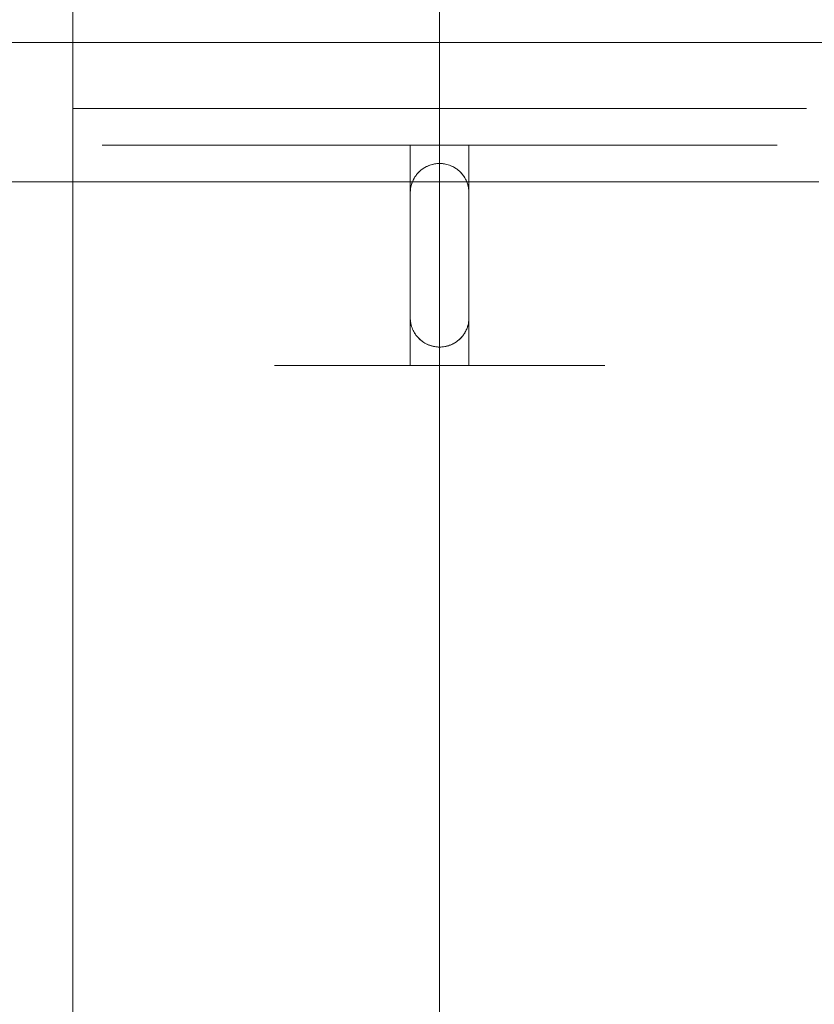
# Model space of a CAD drawing. Header units: millimetres. Extents: x -4738 to 65662, y -68080 to 6847.
# Tile 733 of 1056: x 26693 to 26801, y -17892 to -17758. Entities that reach past the tile are written whole.
import ezdxf

# ---------------------------------------------------------------- set-up
doc = ezdxf.new("R2010")
doc.units = ezdxf.units.MM
doc.layers.add('COTAS_P', color=1, linetype='Continuous', lineweight=0)
doc.layers.add('superior_C05', color=7, linetype='Continuous', lineweight=0)
doc.dimstyles.new('R19_100', dxfattribs={"dimtxt": 250, "dimasz": 150, "dimexe": 150, "dimexo": 80, "dimgap": 100, "dimtad": 1, "dimtih": 1, "dimtoh": 1, "dimdsep": 46, "dimcen": 0.09, "dimadec": 0, "dimazin": 0, "dimtfac": 1, "dimtdec": 4, "dimtofl": 0, "dimtmove": 0, "dimatfit": 3, "dimfxl": 1, "dimtolj": 1, "dimtzin": 0, "dimarcsym": 0})

# ---------------------------------------------------------------- blocks, each defined once
blk = doc.blocks.new('DIM_R31_33')
at = {"layer": 'COTAS_P'}
for p, q in [((24250.07, -17080), (24400.07, -17035)), ((26750.07, -17080), (26600.07, -17035)), ((24250.07, -17980), (24250.07, -17080)), ((24250.07, -17080), (26750.07, -17080)), ((24250.07, -17080), (24400.07, -17125)), ((26750.07, -17080), (26600.07, -17125)), ((26750.07, -17980), (26750.07, -17080))]:
    blk.add_line(p, q, dxfattribs=at)
blk.add_text('2500 P', height=250, dxfattribs=at).set_placement((25500.07, -16980))
blk = doc.blocks.new('DIM_R31_45')
at = {"layer": 'COTAS_P'}
for p, q in [((26095.07, -17655), (26050.07, -17805)), ((26795.07, -17655), (26095.07, -17655)), ((26095.07, -18305), (26095.07, -17655)), ((26095.07, -17655), (26140.07, -17805)), ((26095.07, -18305), (26050.07, -18155)), ((26095.07, -18305), (26140.07, -18155)), ((26795.07, -18305), (26095.07, -18305))]:
    blk.add_line(p, q, dxfattribs=at)
blk.add_text('650 P', height=250, rotation=90, dxfattribs=at).set_placement((25995.07, -17980))

msp = doc.modelspace()

# ---------------------------------------------------------------- linework, layer by layer
at = {"layer": 'superior_C05'}
for p, q in [((26700.067, -18205), (26700.067, -17755)), ((26660.067, -17761), (26840.067, -17761)), ((26700.207, -17770), (26700.083, -17770)), ((26700.456, -17770), (26700.207, -17770)), ((26700.827, -17770), (26700.456, -17770)), ((26701.321, -17770), (26700.827, -17770)), ((26701.936, -17770), (26701.321, -17770)), ((26702.671, -17770), (26701.936, -17770)), ((26703.524, -17770), (26702.671, -17770)), ((26704.492, -17770), (26703.524, -17770)), ((26704.156, -17770), (26704.042, -17770)), ((26704.385, -17770), (26704.156, -17770)), ((26704.727, -17770), (26704.385, -17770)), ((26705.574, -17770), (26704.492, -17770)), ((26705.182, -17770), (26704.727, -17770)), ((26705.748, -17770), (26705.182, -17770)), ((26706.766, -17770), (26705.574, -17770)), ((26706.425, -17770), (26705.748, -17770)), ((26707.21, -17770), (26706.425, -17770)), ((26708.066, -17770), (26706.766, -17770)), ((26708.102, -17770), (26707.21, -17770)), ((26709.471, -17770), (26708.066, -17770)), ((26709.098, -17770), (26708.102, -17770)), ((26710.196, -17770), (26709.098, -17770)), ((26710.976, -17770), (26709.471, -17770)), ((26711.393, -17770), (26710.196, -17770)), ((26712.578, -17770), (26710.976, -17770)), ((26712.686, -17770), (26711.393, -17770)), ((26714.274, -17770), (26712.578, -17770)), ((26714.072, -17770), (26712.686, -17770)), ((26715.548, -17770), (26714.072, -17770)), ((26716.059, -17770), (26714.274, -17770)), ((26717.109, -17770), (26715.548, -17770)), ((26717.928, -17770), (26716.059, -17770)), ((26718.752, -17770), (26717.109, -17770)), ((26719.877, -17770), (26717.928, -17770)), ((26720.474, -17770), (26718.752, -17770)), ((26721.901, -17770), (26719.877, -17770)), ((26722.268, -17770), (26720.474, -17770)), ((26723.996, -17770), (26721.901, -17770)), ((26724.132, -17770), (26722.268, -17770)), ((26726.155, -17770), (26723.996, -17770)), ((26726.061, -17770), (26724.132, -17770)), ((26728.049, -17770), (26726.061, -17770)), ((26728.373, -17770), (26726.155, -17770)), ((26730.091, -17770), (26728.049, -17770)), ((26730.646, -17770), (26728.373, -17770)), ((26732.184, -17770), (26730.091, -17770)), ((26732.966, -17770), (26730.646, -17770)), ((26734.321, -17770), (26732.184, -17770)), ((26735.33, -17770), (26732.966, -17770)), ((26736.497, -17770), (26734.321, -17770)), ((26737.73, -17770), (26735.33, -17770)), ((26738.707, -17770), (26736.497, -17770)), ((26740.16, -17770), (26737.73, -17770)), ((26740.945, -17770), (26738.707, -17770)), ((26742.615, -17770), (26740.16, -17770)), ((26743.206, -17770), (26740.945, -17770)), ((26745.089, -17770), (26742.615, -17770)), ((26745.483, -17770), (26743.206, -17770)), ((26747.575, -17770), (26745.089, -17770)), ((26747.773, -17770), (26745.483, -17770)), ((26750.067, -17770), (26747.575, -17770)), ((26750.067, -17770), (26747.773, -17770)), ((26750.067, -17770), (26752.56, -17770)), ((26752.362, -17770), (26750.067, -17770)), ((26754.652, -17770), (26752.362, -17770)), ((26752.56, -17770), (26755.046, -17770)), ((26756.929, -17770), (26754.652, -17770)), ((26755.046, -17770), (26757.52, -17770)), ((26759.19, -17770), (26756.929, -17770)), ((26757.52, -17770), (26759.975, -17770)), ((26761.428, -17770), (26759.19, -17770)), ((26759.975, -17770), (26762.405, -17770)), ((26763.638, -17770), (26761.428, -17770)), ((26762.405, -17770), (26764.805, -17770)), ((26765.814, -17770), (26763.638, -17770)), ((26764.805, -17770), (26767.168, -17770)), ((26767.951, -17770), (26765.814, -17770)), ((26767.168, -17770), (26769.489, -17770)), ((26770.043, -17770), (26767.951, -17770)), ((26769.489, -17770), (26771.762, -17770)), ((26772.086, -17770), (26770.043, -17770)), ((26771.762, -17770), (26773.98, -17770)), ((26774.074, -17770), (26772.086, -17770)), ((26773.98, -17770), (26776.139, -17770)), ((26776.003, -17770), (26774.074, -17770)), ((26777.867, -17770), (26776.003, -17770)), ((26776.139, -17770), (26778.233, -17770)), ((26779.661, -17770), (26777.867, -17770)), ((26778.233, -17770), (26780.258, -17770)), ((26781.383, -17770), (26779.661, -17770)), ((26780.258, -17770), (26782.207, -17770)), ((26783.026, -17770), (26781.383, -17770)), ((26782.207, -17770), (26784.076, -17770)), ((26784.587, -17770), (26783.026, -17770)), ((26784.076, -17770), (26785.861, -17770)), ((26786.063, -17770), (26784.587, -17770)), ((26785.861, -17770), (26787.557, -17770)), ((26787.449, -17770), (26786.063, -17770)), ((26788.742, -17770), (26787.449, -17770)), ((26787.557, -17770), (26789.159, -17770)), ((26789.939, -17770), (26788.742, -17770)), ((26789.159, -17770), (26790.664, -17770)), ((26791.037, -17770), (26789.939, -17770)), ((26790.664, -17770), (26792.069, -17770)), ((26792.033, -17770), (26791.037, -17770)), ((26792.925, -17770), (26792.033, -17770)), ((26792.069, -17770), (26793.369, -17770)), ((26793.71, -17770), (26792.925, -17770)), ((26793.369, -17770), (26794.561, -17770)), ((26794.387, -17770), (26793.71, -17770)), ((26794.953, -17770), (26794.387, -17770)), ((26794.561, -17770), (26795.643, -17770)), ((26795.408, -17770), (26794.953, -17770)), ((26795.75, -17770), (26795.408, -17770)), ((26795.643, -17770), (26796.611, -17770)), ((26795.979, -17770), (26795.75, -17770)), ((26796.093, -17770), (26795.979, -17770)), ((26796.611, -17770), (26797.464, -17770)), ((26797.464, -17770), (26798.199, -17770)), ((26798.199, -17770), (26798.814, -17770)), ((26798.814, -17770), (26799.308, -17770)), ((26799.308, -17770), (26799.679, -17770)), ((26799.679, -17770), (26799.928, -17770)), ((26799.928, -17770), (26800.052, -17770)), ((26704.196, -17775), (26704.082, -17775)), ((26704.424, -17775), (26704.196, -17775)), ((26704.766, -17775), (26704.424, -17775)), ((26705.221, -17775), (26704.766, -17775)), ((26705.787, -17775), (26705.221, -17775)), ((26706.463, -17775), (26705.787, -17775)), ((26707.247, -17775), (26706.463, -17775)), ((26708.138, -17775), (26707.247, -17775)), ((26709.133, -17775), (26708.138, -17775)), ((26710.23, -17775), (26709.133, -17775)), ((26711.426, -17775), (26710.23, -17775)), ((26712.718, -17775), (26711.426, -17775)), ((26714.103, -17775), (26712.718, -17775)), ((26715.578, -17775), (26714.103, -17775)), ((26717.138, -17775), (26715.578, -17775)), ((26718.78, -17775), (26717.138, -17775)), ((26720.499, -17775), (26718.78, -17775)), ((26722.292, -17775), (26720.499, -17775)), ((26724.155, -17775), (26722.292, -17775)), ((26726.081, -17775), (26724.155, -17775)), ((26728.068, -17775), (26726.081, -17775)), ((26727.63, -17775), (26727.574, -17775)), ((26727.742, -17775), (26727.63, -17775)), ((26727.909, -17775), (26727.742, -17775)), ((26728.132, -17775), (26727.909, -17775)), ((26730.109, -17775), (26728.068, -17775)), ((26728.408, -17775), (26728.132, -17775)), ((26728.739, -17775), (26728.408, -17775)), ((26729.123, -17775), (26728.739, -17775)), ((26729.559, -17775), (26729.123, -17775)), ((26730.045, -17775), (26729.559, -17775)), ((26730.582, -17775), (26730.045, -17775)), ((26732.199, -17775), (26730.109, -17775)), ((26731.167, -17775), (26730.582, -17775)), ((26731.799, -17775), (26731.167, -17775)), ((26732.476, -17775), (26731.799, -17775)), ((26734.335, -17775), (26732.199, -17775)), ((26733.197, -17775), (26732.476, -17775)), ((26733.96, -17775), (26733.197, -17775)), ((26734.764, -17775), (26733.96, -17775)), ((26736.509, -17775), (26734.335, -17775)), ((26735.605, -17775), (26734.764, -17775)), ((26736.482, -17775), (26735.605, -17775)), ((26737.393, -17775), (26736.482, -17775)), ((26738.717, -17775), (26736.509, -17775)), ((26738.335, -17775), (26737.393, -17775)), ((26737.584, -17775), (26737.567, -17775)), ((26737.631, -17775), (26737.584, -17775)), ((26737.709, -17775), (26737.631, -17775)), ((26737.705, -17775), (26737.813, -17775)), ((26737.817, -17775), (26737.709, -17775)), ((26737.813, -17775), (26737.951, -17775)), ((26737.956, -17775), (26737.817, -17775)), ((26737.951, -17775), (26738.119, -17775)), ((26738.125, -17775), (26737.956, -17775)), ((26738.119, -17775), (26738.317, -17775)), ((26738.324, -17775), (26738.125, -17775)), ((26738.317, -17775), (26738.544, -17775)), ((26738.552, -17775), (26738.324, -17775)), ((26739.307, -17775), (26738.335, -17775)), ((26738.544, -17775), (26738.799, -17775)), ((26738.809, -17775), (26738.552, -17775)), ((26740.953, -17775), (26738.717, -17775)), ((26738.799, -17775), (26739.083, -17775)), ((26739.093, -17775), (26738.809, -17775)), ((26739.083, -17775), (26739.394, -17775)), ((26739.405, -17775), (26739.093, -17775)), ((26740.305, -17775), (26739.307, -17775)), ((26739.394, -17775), (26739.731, -17775)), ((26739.743, -17775), (26739.405, -17775)), ((26739.731, -17775), (26740.094, -17775)), ((26740.107, -17775), (26739.743, -17775)), ((26740.094, -17775), (26740.482, -17775)), ((26740.496, -17775), (26740.107, -17775)), ((26741.328, -17775), (26740.305, -17775)), ((26740.482, -17775), (26740.893, -17775)), ((26740.908, -17775), (26740.496, -17775)), ((26740.893, -17775), (26741.328, -17775)), ((26741.343, -17775), (26740.908, -17775)), ((26743.212, -17775), (26740.953, -17775)), ((26742.372, -17775), (26741.328, -17775)), ((26741.328, -17775), (26741.784, -17775)), ((26741.8, -17775), (26741.343, -17775)), ((26741.784, -17775), (26742.26, -17775)), ((26742.278, -17775), (26741.8, -17775)), ((26742.26, -17775), (26742.756, -17775)), ((26742.774, -17775), (26742.278, -17775)), ((26743.435, -17775), (26742.372, -17775)), ((26742.756, -17775), (26743.27, -17775)), ((26743.289, -17775), (26742.774, -17775)), ((26745.487, -17775), (26743.212, -17775)), ((26743.27, -17775), (26743.801, -17775)), ((26743.821, -17775), (26743.289, -17775)), ((26744.515, -17775), (26743.435, -17775)), ((26743.801, -17775), (26744.348, -17775)), ((26744.368, -17775), (26743.821, -17775)), ((26744.348, -17775), (26744.909, -17775)), ((26744.929, -17775), (26744.368, -17775)), ((26745.609, -17775), (26744.515, -17775)), ((26744.909, -17775), (26745.482, -17775)), ((26745.503, -17775), (26744.929, -17775)), ((26745.482, -17775), (26746.067, -17775)), ((26747.775, -17775), (26745.487, -17775)), ((26746.089, -17775), (26745.503, -17775)), ((26746.714, -17775), (26745.609, -17775)), ((26754.067, -17775), (26746.067, -17775)), ((26746.067, -17775), (26746.067, -17805)), ((26746.684, -17775), (26746.089, -17775)), ((26747.288, -17775), (26746.684, -17775)), ((26747.827, -17775), (26746.714, -17775)), ((26747.898, -17775), (26747.288, -17775)), ((26750.067, -17775), (26747.775, -17775)), ((26748.946, -17775), (26747.827, -17775)), ((26748.514, -17775), (26747.898, -17775)), ((26749.134, -17775), (26748.514, -17775)), ((26750.067, -17775), (26748.946, -17775)), ((26749.756, -17775), (26749.134, -17775)), ((26750.379, -17775), (26749.756, -17775)), ((26750.067, -17775), (26752.36, -17775)), ((26751.189, -17775), (26750.067, -17775)), ((26751.001, -17775), (26750.379, -17775)), ((26751.621, -17775), (26751.001, -17775)), ((26752.308, -17775), (26751.189, -17775)), ((26752.237, -17775), (26751.621, -17775)), ((26752.847, -17775), (26752.237, -17775)), ((26753.421, -17775), (26752.308, -17775)), ((26752.36, -17775), (26754.648, -17775)), ((26753.451, -17775), (26752.847, -17775)), ((26754.526, -17775), (26753.421, -17775)), ((26754.046, -17775), (26753.451, -17775)), ((26754.632, -17775), (26754.046, -17775)), ((26754.067, -17775), (26754.652, -17775)), ((26754.067, -17775), (26754.067, -17805)), ((26755.62, -17775), (26754.526, -17775)), ((26755.206, -17775), (26754.632, -17775)), ((26754.648, -17775), (26756.923, -17775)), ((26754.652, -17775), (26755.226, -17775)), ((26755.767, -17775), (26755.206, -17775)), ((26755.226, -17775), (26755.787, -17775)), ((26756.699, -17775), (26755.62, -17775)), ((26756.314, -17775), (26755.767, -17775)), ((26755.787, -17775), (26756.334, -17775)), ((26756.846, -17775), (26756.314, -17775)), ((26756.334, -17775), (26756.865, -17775)), ((26757.763, -17775), (26756.699, -17775)), ((26757.361, -17775), (26756.846, -17775)), ((26756.865, -17775), (26757.379, -17775)), ((26756.923, -17775), (26759.182, -17775)), ((26757.857, -17775), (26757.361, -17775)), ((26757.379, -17775), (26757.875, -17775)), ((26758.807, -17775), (26757.763, -17775)), ((26758.335, -17775), (26757.857, -17775)), ((26757.875, -17775), (26758.351, -17775)), ((26758.792, -17775), (26758.335, -17775)), ((26758.351, -17775), (26758.807, -17775)), ((26759.227, -17775), (26758.792, -17775)), ((26759.83, -17775), (26758.807, -17775)), ((26758.807, -17775), (26759.242, -17775)), ((26759.182, -17775), (26761.418, -17775)), ((26759.639, -17775), (26759.227, -17775)), ((26759.242, -17775), (26759.653, -17775)), ((26760.028, -17775), (26759.639, -17775)), ((26759.653, -17775), (26760.041, -17775)), ((26760.828, -17775), (26759.83, -17775)), ((26760.392, -17775), (26760.028, -17775)), ((26760.041, -17775), (26760.404, -17775)), ((26760.73, -17775), (26760.392, -17775)), ((26760.404, -17775), (26760.741, -17775)), ((26761.042, -17775), (26760.73, -17775)), ((26760.741, -17775), (26761.052, -17775)), ((26761.8, -17775), (26760.828, -17775)), ((26761.326, -17775), (26761.042, -17775)), ((26761.052, -17775), (26761.336, -17775)), ((26761.583, -17775), (26761.326, -17775)), ((26761.336, -17775), (26761.591, -17775)), ((26761.418, -17775), (26763.626, -17775)), ((26761.811, -17775), (26761.583, -17775)), ((26761.591, -17775), (26761.818, -17775)), ((26762.742, -17775), (26761.8, -17775)), ((26762.009, -17775), (26761.811, -17775)), ((26761.818, -17775), (26762.016, -17775)), ((26762.179, -17775), (26762.009, -17775)), ((26762.016, -17775), (26762.184, -17775)), ((26762.318, -17775), (26762.179, -17775)), ((26762.426, -17775), (26762.318, -17775)), ((26762.504, -17775), (26762.426, -17775)), ((26762.43, -17775), (26762.507, -17775)), ((26762.551, -17775), (26762.504, -17775)), ((26762.507, -17775), (26762.553, -17775)), ((26762.567, -17775), (26762.551, -17775)), ((26763.653, -17775), (26762.742, -17775)), ((26763.626, -17775), (26765.8, -17775)), ((26764.53, -17775), (26763.653, -17775)), ((26765.371, -17775), (26764.53, -17775)), ((26766.174, -17775), (26765.371, -17775)), ((26765.8, -17775), (26767.935, -17775)), ((26766.938, -17775), (26766.174, -17775)), ((26767.659, -17775), (26766.938, -17775)), ((26768.336, -17775), (26767.659, -17775)), ((26767.935, -17775), (26770.026, -17775)), ((26768.968, -17775), (26768.336, -17775)), ((26769.553, -17775), (26768.968, -17775)), ((26770.09, -17775), (26769.553, -17775)), ((26770.026, -17775), (26772.067, -17775)), ((26770.576, -17775), (26770.09, -17775)), ((26771.012, -17775), (26770.576, -17775)), ((26771.396, -17775), (26771.012, -17775)), ((26771.727, -17775), (26771.396, -17775)), ((26772.003, -17775), (26771.727, -17775)), ((26772.226, -17775), (26772.003, -17775)), ((26772.067, -17775), (26774.054, -17775)), ((26772.393, -17775), (26772.226, -17775)), ((26772.505, -17775), (26772.393, -17775)), ((26772.56, -17775), (26772.505, -17775)), ((26774.054, -17775), (26775.98, -17775)), ((26775.98, -17775), (26777.842, -17775)), ((26777.842, -17775), (26779.636, -17775)), ((26779.636, -17775), (26781.355, -17775)), ((26781.355, -17775), (26782.997, -17775)), ((26782.997, -17775), (26784.557, -17775)), ((26784.557, -17775), (26786.032, -17775)), ((26786.032, -17775), (26787.417, -17775)), ((26787.417, -17775), (26788.709, -17775)), ((26788.709, -17775), (26789.905, -17775)), ((26789.905, -17775), (26791.002, -17775)), ((26791.002, -17775), (26791.997, -17775)), ((26791.997, -17775), (26792.888, -17775)), ((26792.888, -17775), (26793.672, -17775)), ((26793.672, -17775), (26794.348, -17775)), ((26794.348, -17775), (26794.914, -17775)), ((26794.914, -17775), (26795.369, -17775)), ((26795.369, -17775), (26795.71, -17775)), ((26795.71, -17775), (26795.939, -17775)), ((26795.939, -17775), (26796.053, -17775)), ((26747.53, -17778.408), (26747.381, -17778.536)), ((26747.525, -17778.412), (26747.415, -17778.506)), ((26747.64, -17778.321), (26747.525, -17778.412)), ((26747.685, -17778.287), (26747.53, -17778.408)), ((26747.76, -17778.232), (26747.64, -17778.321)), ((26747.845, -17778.174), (26747.685, -17778.287)), ((26747.885, -17778.148), (26747.76, -17778.232)), ((26748.011, -17778.069), (26747.845, -17778.174)), ((26748.015, -17778.066), (26747.885, -17778.148)), ((26748.182, -17777.972), (26748.011, -17778.069)), ((26748.15, -17777.989), (26748.015, -17778.066)), ((26748.289, -17777.917), (26748.15, -17777.989)), ((26748.357, -17777.884), (26748.182, -17777.972)), ((26748.433, -17777.849), (26748.289, -17777.917)), ((26748.537, -17777.804), (26748.357, -17777.884)), ((26748.581, -17777.786), (26748.433, -17777.849)), ((26748.72, -17777.734), (26748.537, -17777.804)), ((26748.733, -17777.729), (26748.581, -17777.786)), ((26748.906, -17777.672), (26748.72, -17777.734)), ((26748.889, -17777.678), (26748.733, -17777.729)), ((26749.049, -17777.632), (26748.889, -17777.678)), ((26749.096, -17777.62), (26748.906, -17777.672)), ((26749.211, -17777.593), (26749.049, -17777.632)), ((26749.287, -17777.577), (26749.096, -17777.62)), ((26749.377, -17777.56), (26749.211, -17777.593)), ((26749.481, -17777.543), (26749.287, -17777.577)), ((26749.546, -17777.534), (26749.377, -17777.56)), ((26749.675, -17777.519), (26749.481, -17777.543)), ((26749.718, -17777.515), (26749.546, -17777.534)), ((26749.871, -17777.505), (26749.675, -17777.519)), ((26749.892, -17777.504), (26749.718, -17777.515)), ((26750.067, -17777.5), (26749.871, -17777.505)), ((26750.067, -17777.5), (26749.892, -17777.504)), ((26750.067, -17777.5), (26750.152, -17777.501)), ((26750.067, -17777.5), (26750.264, -17777.505)), ((26750.237, -17777.504), (26750.152, -17777.501)), ((26750.399, -17777.514), (26750.237, -17777.504)), ((26750.46, -17777.519), (26750.264, -17777.505)), ((26750.56, -17777.53), (26750.399, -17777.514)), ((26750.654, -17777.543), (26750.46, -17777.519)), ((26750.718, -17777.553), (26750.56, -17777.53)), ((26750.848, -17777.577), (26750.654, -17777.543)), ((26750.874, -17777.582), (26750.718, -17777.553)), ((26751.039, -17777.62), (26750.848, -17777.577)), ((26751.044, -17777.621), (26750.874, -17777.582)), ((26751.229, -17777.672), (26751.044, -17777.621)), ((26751.409, -17777.732), (26751.229, -17777.672)), ((26751.415, -17777.734), (26751.229, -17777.672)), ((26751.584, -17777.799), (26751.409, -17777.732)), ((26751.598, -17777.804), (26751.415, -17777.734)), ((26751.753, -17777.873), (26751.584, -17777.799)), ((26751.778, -17777.884), (26751.598, -17777.804)), ((26751.917, -17777.953), (26751.753, -17777.873)), ((26751.953, -17777.972), (26751.778, -17777.884)), ((26752.075, -17778.04), (26751.917, -17777.953)), ((26752.124, -17778.069), (26751.953, -17777.972)), ((26752.226, -17778.132), (26752.075, -17778.04)), ((26752.29, -17778.174), (26752.124, -17778.069)), ((26752.37, -17778.229), (26752.226, -17778.132)), ((26752.45, -17778.287), (26752.29, -17778.174)), ((26752.508, -17778.331), (26752.37, -17778.229)), ((26752.605, -17778.408), (26752.45, -17778.287)), ((26752.639, -17778.436), (26752.508, -17778.331)), ((26752.754, -17778.536), (26752.605, -17778.408)), ((26746.54, -17779.614), (26746.452, -17779.79)), ((26746.511, -17779.669), (26746.454, -17779.784)), ((26746.572, -17779.555), (26746.511, -17779.669)), ((26746.637, -17779.444), (26746.54, -17779.614)), ((26746.637, -17779.442), (26746.572, -17779.555)), ((26746.742, -17779.278), (26746.637, -17779.444)), ((26746.707, -17779.331), (26746.637, -17779.442)), ((26746.78, -17779.221), (26746.707, -17779.331)), ((26746.855, -17779.117), (26746.742, -17779.278)), ((26746.858, -17779.113), (26746.78, -17779.221)), ((26746.975, -17778.962), (26746.855, -17779.117)), ((26746.939, -17779.007), (26746.858, -17779.113)), ((26747.026, -17778.903), (26746.939, -17779.007)), ((26747.104, -17778.814), (26746.975, -17778.962)), ((26747.116, -17778.8), (26747.026, -17778.903)), ((26747.239, -17778.672), (26747.104, -17778.814)), ((26747.211, -17778.7), (26747.116, -17778.8)), ((26747.31, -17778.602), (26747.211, -17778.7)), ((26747.381, -17778.536), (26747.239, -17778.672)), ((26747.415, -17778.506), (26747.31, -17778.602)), ((26752.776, -17778.556), (26752.639, -17778.436)), ((26752.896, -17778.672), (26752.754, -17778.536)), ((26752.919, -17778.695), (26752.776, -17778.556)), ((26753.031, -17778.814), (26752.896, -17778.672)), ((26753.054, -17778.839), (26752.919, -17778.695)), ((26753.16, -17778.962), (26753.031, -17778.814)), ((26753.179, -17778.986), (26753.054, -17778.839)), ((26753.28, -17779.117), (26753.16, -17778.962)), ((26753.296, -17779.138), (26753.179, -17778.986)), ((26753.393, -17779.278), (26753.28, -17779.117)), ((26753.404, -17779.293), (26753.296, -17779.138)), ((26753.498, -17779.444), (26753.393, -17779.278)), ((26753.503, -17779.452), (26753.404, -17779.293)), ((26753.595, -17779.614), (26753.498, -17779.444)), ((26753.594, -17779.613), (26753.503, -17779.452)), ((26753.677, -17779.777), (26753.594, -17779.613)), ((26753.683, -17779.79), (26753.595, -17779.614)), ((24250.067, -17780), (26750.067, -17780)), ((26704.196, -17780), (26704.082, -17780)), ((26704.424, -17780), (26704.196, -17780)), ((26704.766, -17780), (26704.424, -17780)), ((26705.221, -17780), (26704.766, -17780)), ((26705.787, -17780), (26705.221, -17780)), ((26706.463, -17780), (26705.787, -17780)), ((26707.247, -17780), (26706.463, -17780)), ((26708.138, -17780), (26707.247, -17780)), ((26709.133, -17780), (26708.138, -17780)), ((26710.23, -17780), (26709.133, -17780)), ((26711.426, -17780), (26710.23, -17780)), ((26712.718, -17780), (26711.426, -17780)), ((26714.103, -17780), (26712.718, -17780)), ((26715.578, -17780), (26714.103, -17780)), ((26717.138, -17780), (26715.578, -17780)), ((26718.78, -17780), (26717.138, -17780)), ((26720.499, -17780), (26718.78, -17780)), ((26722.292, -17780), (26720.499, -17780)), ((26724.155, -17780), (26722.292, -17780)), ((26726.081, -17780), (26724.155, -17780)), ((26728.068, -17780), (26726.081, -17780)), ((26727.63, -17780), (26727.574, -17780)), ((26727.742, -17780), (26727.63, -17780)), ((26727.909, -17780), (26727.742, -17780)), ((26728.132, -17780), (26727.909, -17780)), ((26730.109, -17780), (26728.068, -17780)), ((26728.408, -17780), (26728.132, -17780)), ((26728.739, -17780), (26728.408, -17780)), ((26729.123, -17780), (26728.739, -17780)), ((26729.559, -17780), (26729.123, -17780)), ((26730.045, -17780), (26729.559, -17780)), ((26730.582, -17780), (26730.045, -17780)), ((26732.199, -17780), (26730.109, -17780)), ((26731.167, -17780), (26730.582, -17780)), ((26731.799, -17780), (26731.167, -17780)), ((26732.476, -17780), (26731.799, -17780)), ((26734.335, -17780), (26732.199, -17780)), ((26733.197, -17780), (26732.476, -17780)), ((26733.96, -17780), (26733.197, -17780)), ((26734.764, -17780), (26733.96, -17780)), ((26736.509, -17780), (26734.335, -17780)), ((26735.605, -17780), (26734.764, -17780)), ((26736.482, -17780), (26735.605, -17780)), ((26737.393, -17780), (26736.482, -17780)), ((26738.717, -17780), (26736.509, -17780)), ((26738.335, -17780), (26737.393, -17780)), ((26739.307, -17780), (26738.335, -17780)), ((26740.953, -17780), (26738.717, -17780)), ((26740.305, -17780), (26739.307, -17780)), ((26741.328, -17780), (26740.305, -17780)), ((26743.212, -17780), (26740.953, -17780)), ((26742.372, -17780), (26741.328, -17780)), ((26743.435, -17780), (26742.372, -17780)), ((26745.487, -17780), (26743.212, -17780)), ((26744.515, -17780), (26743.435, -17780)), ((26745.609, -17780), (26744.515, -17780)), ((26747.775, -17780), (26745.487, -17780)), ((26746.714, -17780), (26745.609, -17780)), ((26746.087, -17781.105), (26746.077, -17781.228)), ((26746.111, -17780.913), (26746.087, -17781.108)), ((26746.101, -17780.982), (26746.087, -17781.105)), ((26746.119, -17780.86), (26746.101, -17780.982)), ((26746.144, -17780.72), (26746.111, -17780.913)), ((26746.141, -17780.738), (26746.119, -17780.86)), ((26746.166, -17780.616), (26746.141, -17780.738)), ((26746.187, -17780.528), (26746.144, -17780.72)), ((26746.196, -17780.495), (26746.166, -17780.616)), ((26746.24, -17780.339), (26746.187, -17780.528)), ((26746.229, -17780.375), (26746.196, -17780.495)), ((26746.266, -17780.255), (26746.229, -17780.375)), ((26746.301, -17780.152), (26746.24, -17780.339)), ((26746.307, -17780.136), (26746.266, -17780.255)), ((26746.372, -17779.969), (26746.301, -17780.152)), ((26746.352, -17780.018), (26746.307, -17780.136)), ((26746.401, -17779.9), (26746.352, -17780.018)), ((26746.452, -17779.79), (26746.372, -17779.969)), ((26746.454, -17779.784), (26746.401, -17779.9)), ((26747.827, -17780), (26746.714, -17780)), ((26750.067, -17780), (26747.775, -17780)), ((26748.946, -17780), (26747.827, -17780)), ((26750.067, -17780), (26748.946, -17780)), ((26750.067, -17780), (26752.36, -17780)), ((26751.189, -17780), (26750.067, -17780)), ((26750.067, -17780), (26752.709, -17780)), ((26750.067, -17780), (26752.56, -17780)), ((26752.308, -17780), (26751.189, -17780)), ((26753.421, -17780), (26752.308, -17780)), ((26752.36, -17780), (26754.648, -17780)), ((26755.046, -17780), (26752.56, -17780)), ((26755.345, -17780), (26752.709, -17780)), ((26754.526, -17780), (26753.421, -17780)), ((26753.752, -17779.943), (26753.677, -17779.777)), ((26753.763, -17779.969), (26753.683, -17779.79)), ((26753.819, -17780.111), (26753.752, -17779.943)), ((26753.834, -17780.152), (26753.763, -17779.969)), ((26753.877, -17780.281), (26753.819, -17780.111)), ((26753.895, -17780.339), (26753.834, -17780.152)), ((26753.928, -17780.452), (26753.877, -17780.281)), ((26753.948, -17780.528), (26753.895, -17780.339)), ((26753.971, -17780.625), (26753.928, -17780.452)), ((26753.991, -17780.72), (26753.948, -17780.528)), ((26754.005, -17780.798), (26753.971, -17780.625)), ((26754.024, -17780.913), (26753.991, -17780.72)), ((26754.033, -17780.973), (26754.005, -17780.798)), ((26754.048, -17781.108), (26754.024, -17780.913)), ((26754.052, -17781.148), (26754.033, -17780.973)), ((26755.62, -17780), (26754.526, -17780)), ((26754.648, -17780), (26756.923, -17780)), ((26757.52, -17780), (26755.046, -17780)), ((26757.967, -17780), (26755.345, -17780)), ((26756.699, -17780), (26755.62, -17780)), ((26757.763, -17780), (26756.699, -17780)), ((26756.923, -17780), (26759.182, -17780)), ((26759.975, -17780), (26757.52, -17780)), ((26758.807, -17780), (26757.763, -17780)), ((26760.569, -17780), (26757.967, -17780)), ((26759.83, -17780), (26758.807, -17780)), ((26759.182, -17780), (26761.418, -17780)), ((26760.828, -17780), (26759.83, -17780)), ((26762.405, -17780), (26759.975, -17780)), ((26763.146, -17780), (26760.569, -17780)), ((26761.8, -17780), (26760.828, -17780)), ((26761.418, -17780), (26763.626, -17780)), ((26762.742, -17780), (26761.8, -17780)), ((26764.805, -17780), (26762.405, -17780)), ((26763.653, -17780), (26762.742, -17780)), ((26765.69, -17780), (26763.146, -17780)), ((26763.626, -17780), (26765.8, -17780)), ((26764.53, -17780), (26763.653, -17780)), ((26765.371, -17780), (26764.53, -17780)), ((26767.168, -17780), (26764.805, -17780)), ((26766.174, -17780), (26765.371, -17780)), ((26768.195, -17780), (26765.69, -17780)), ((26765.8, -17780), (26767.935, -17780)), ((26766.938, -17780), (26766.174, -17780)), ((26767.659, -17780), (26766.938, -17780)), ((26769.489, -17780), (26767.168, -17780)), ((26768.336, -17780), (26767.659, -17780)), ((26767.935, -17780), (26770.026, -17780)), ((26770.655, -17780), (26768.195, -17780)), ((26768.968, -17780), (26768.336, -17780)), ((26769.553, -17780), (26768.968, -17780)), ((26771.762, -17780), (26769.489, -17780)), ((26770.09, -17780), (26769.553, -17780)), ((26770.026, -17780), (26772.067, -17780)), ((26770.576, -17780), (26770.09, -17780)), ((26771.012, -17780), (26770.576, -17780)), ((26773.063, -17780), (26770.655, -17780)), ((26771.396, -17780), (26771.012, -17780)), ((26771.727, -17780), (26771.396, -17780)), ((26772.003, -17780), (26771.727, -17780)), ((26773.98, -17780), (26771.762, -17780)), ((26772.226, -17780), (26772.003, -17780)), ((26772.067, -17780), (26774.054, -17780)), ((26772.393, -17780), (26772.226, -17780)), ((26772.505, -17780), (26772.393, -17780)), ((26772.56, -17780), (26772.505, -17780)), ((26775.415, -17780), (26773.063, -17780)), ((26776.139, -17780), (26773.98, -17780)), ((26774.054, -17780), (26775.98, -17780)), ((26777.704, -17780), (26775.415, -17780)), ((26775.98, -17780), (26777.842, -17780)), ((26778.233, -17780), (26776.139, -17780)), ((26779.923, -17780), (26777.704, -17780)), ((26777.842, -17780), (26779.636, -17780)), ((26780.258, -17780), (26778.233, -17780)), ((26779.636, -17780), (26781.355, -17780)), ((26782.069, -17780), (26779.923, -17780)), ((26782.207, -17780), (26780.258, -17780)), ((26781.355, -17780), (26782.997, -17780)), ((26784.135, -17780), (26782.069, -17780)), ((26784.076, -17780), (26782.207, -17780)), ((26782.997, -17780), (26784.557, -17780)), ((26785.861, -17780), (26784.076, -17780)), ((26786.117, -17780), (26784.135, -17780)), ((26784.557, -17780), (26786.032, -17780)), ((26787.557, -17780), (26785.861, -17780)), ((26786.032, -17780), (26787.417, -17780)), ((26788.008, -17780), (26786.117, -17780)), ((26787.417, -17780), (26788.709, -17780)), ((26789.159, -17780), (26787.557, -17780)), ((26789.806, -17780), (26788.008, -17780)), ((26788.709, -17780), (26789.905, -17780)), ((26790.664, -17780), (26789.159, -17780)), ((26791.505, -17780), (26789.806, -17780)), ((26789.905, -17780), (26791.002, -17780)), ((26792.069, -17780), (26790.664, -17780)), ((26791.002, -17780), (26791.997, -17780)), ((26793.1, -17780), (26791.505, -17780)), ((26791.997, -17780), (26792.888, -17780)), ((26793.369, -17780), (26792.069, -17780)), ((26792.888, -17780), (26793.672, -17780)), ((26794.589, -17780), (26793.1, -17780)), ((26794.561, -17780), (26793.369, -17780)), ((26793.672, -17780), (26794.348, -17780)), ((26794.348, -17780), (26794.914, -17780)), ((26795.643, -17780), (26794.561, -17780)), ((26795.967, -17780), (26794.589, -17780)), ((26794.914, -17780), (26795.369, -17780)), ((26795.369, -17780), (26795.71, -17780)), ((26796.611, -17780), (26795.643, -17780)), ((26795.71, -17780), (26795.939, -17780)), ((26795.939, -17780), (26796.053, -17780)), ((26797.231, -17780), (26795.967, -17780)), ((26797.464, -17780), (26796.611, -17780)), ((26798.377, -17780), (26797.231, -17780)), ((26798.199, -17780), (26797.464, -17780)), ((26798.814, -17780), (26798.199, -17780)), ((26799.404, -17780), (26798.377, -17780)), ((26799.308, -17780), (26798.814, -17780)), ((26799.679, -17780), (26799.308, -17780)), ((26800.308, -17780), (26799.404, -17780)), ((26799.928, -17780), (26799.679, -17780)), ((26800.052, -17780), (26799.928, -17780)), ((26801.087, -17780), (26800.308, -17780)), ((26801.739, -17780), (26801.087, -17780)), ((26746.072, -17781.304), (26746.067, -17781.5)), ((26746.067, -17781.5), (26746.068, -17781.426)), ((26746.067, -17798.5), (26746.067, -17781.5)), ((26746.07, -17781.352), (26746.068, -17781.426)), ((26746.077, -17781.228), (26746.07, -17781.352)), ((26746.087, -17781.108), (26746.072, -17781.304)), ((26754.063, -17781.304), (26754.048, -17781.108)), ((26754.064, -17781.324), (26754.052, -17781.148)), ((26754.067, -17781.5), (26754.063, -17781.304)), ((26754.067, -17781.5), (26754.064, -17781.324)), ((26754.067, -17781.5), (26754.067, -17798.5)), ((26746.067, -17798.5), (26746.071, -17798.676)), ((26746.067, -17798.5), (26746.072, -17798.699)), ((26754.063, -17798.699), (26754.067, -17798.5)), ((26754.067, -17798.5), (26754.066, -17798.595)), ((26746.071, -17798.676), (26746.083, -17798.852)), ((26746.072, -17798.699), (26746.087, -17798.898)), ((26746.083, -17798.852), (26746.102, -17799.028)), ((26746.087, -17798.898), (26746.112, -17799.096)), ((26746.102, -17799.028), (26746.13, -17799.202)), ((26746.112, -17799.096), (26746.147, -17799.293)), ((26746.13, -17799.202), (26746.165, -17799.376)), ((26746.147, -17799.293), (26746.191, -17799.487)), ((26746.165, -17799.376), (26746.208, -17799.549)), ((26746.191, -17799.487), (26746.245, -17799.679)), ((26746.208, -17799.549), (26746.258, -17799.721)), ((26746.245, -17799.679), (26746.309, -17799.868)), ((26746.258, -17799.721), (26746.317, -17799.891)), ((26746.309, -17799.868), (26746.382, -17800.054)), ((26753.753, -17800.054), (26753.826, -17799.868)), ((26753.804, -17799.929), (26753.848, -17799.808)), ((26753.826, -17799.868), (26753.89, -17799.679)), ((26753.848, -17799.808), (26753.888, -17799.686)), ((26753.888, -17799.686), (26753.924, -17799.563)), ((26753.89, -17799.679), (26753.944, -17799.487)), ((26753.924, -17799.563), (26753.955, -17799.44)), ((26753.944, -17799.487), (26753.988, -17799.293)), ((26753.955, -17799.44), (26753.983, -17799.316)), ((26753.983, -17799.316), (26754.007, -17799.192)), ((26753.988, -17799.293), (26754.023, -17799.096)), ((26754.007, -17799.192), (26754.027, -17799.067)), ((26754.023, -17799.096), (26754.048, -17798.898)), ((26754.027, -17799.067), (26754.043, -17798.941)), ((26754.043, -17798.941), (26754.055, -17798.816)), ((26754.048, -17798.898), (26754.063, -17798.699)), ((26754.055, -17798.816), (26754.063, -17798.69)), ((26754.063, -17798.69), (26754.066, -17798.595)), ((26746.317, -17799.891), (26746.384, -17800.059)), ((26746.382, -17800.054), (26746.464, -17800.236)), ((26746.384, -17800.059), (26746.459, -17800.225)), ((26746.459, -17800.225), (26746.542, -17800.389)), ((26746.464, -17800.236), (26746.555, -17800.413)), ((26746.542, -17800.389), (26746.633, -17800.55)), ((26746.555, -17800.413), (26746.654, -17800.586)), ((26746.633, -17800.55), (26746.733, -17800.709)), ((26746.654, -17800.586), (26746.763, -17800.753)), ((26746.733, -17800.709), (26746.841, -17800.864)), ((26746.763, -17800.753), (26746.879, -17800.915)), ((26746.841, -17800.864), (26746.958, -17801.016)), ((26746.879, -17800.915), (26747.003, -17801.071)), ((26746.958, -17801.016), (26747.084, -17801.164)), ((26747.003, -17801.071), (26747.135, -17801.221)), ((26747.084, -17801.164), (26747.218, -17801.308)), ((26747.135, -17801.221), (26747.275, -17801.363)), ((26752.86, -17801.363), (26753, -17801.221)), ((26752.944, -17801.279), (26753.04, -17801.177)), ((26753, -17801.221), (26753.132, -17801.071)), ((26753.04, -17801.177), (26753.131, -17801.072)), ((26753.131, -17801.072), (26753.218, -17800.965)), ((26753.132, -17801.071), (26753.256, -17800.915)), ((26753.218, -17800.965), (26753.3, -17800.856)), ((26753.256, -17800.915), (26753.372, -17800.753)), ((26753.3, -17800.856), (26753.378, -17800.745)), ((26753.372, -17800.753), (26753.481, -17800.586)), ((26753.378, -17800.745), (26753.452, -17800.633)), ((26753.452, -17800.633), (26753.521, -17800.519)), ((26753.481, -17800.586), (26753.58, -17800.413)), ((26753.521, -17800.519), (26753.586, -17800.403)), ((26753.58, -17800.413), (26753.671, -17800.236)), ((26753.586, -17800.403), (26753.646, -17800.286)), ((26753.646, -17800.286), (26753.703, -17800.168)), ((26753.671, -17800.236), (26753.753, -17800.054)), ((26753.703, -17800.168), (26753.755, -17800.049)), ((26753.755, -17800.049), (26753.804, -17799.929)), ((26747.218, -17801.308), (26747.363, -17801.447)), ((26747.275, -17801.363), (26747.421, -17801.499)), ((26747.363, -17801.447), (26747.5, -17801.568)), ((26747.421, -17801.499), (26747.574, -17801.627)), ((26747.5, -17801.568), (26747.631, -17801.672)), ((26747.574, -17801.627), (26747.733, -17801.748)), ((26747.631, -17801.672), (26747.767, -17801.773)), ((26747.733, -17801.748), (26747.897, -17801.86)), ((26747.767, -17801.773), (26747.91, -17801.868)), ((26747.897, -17801.86), (26748.067, -17801.964)), ((26747.91, -17801.868), (26748.059, -17801.959)), ((26748.059, -17801.959), (26748.214, -17802.045)), ((26748.067, -17801.964), (26748.243, -17802.059)), ((26748.214, -17802.045), (26748.376, -17802.125)), ((26748.243, -17802.059), (26748.422, -17802.146)), ((26748.376, -17802.125), (26748.543, -17802.198)), ((26748.422, -17802.146), (26748.606, -17802.223)), ((26748.543, -17802.198), (26748.716, -17802.265)), ((26748.606, -17802.223), (26748.794, -17802.292)), ((26748.716, -17802.265), (26748.896, -17802.325)), ((26748.794, -17802.292), (26748.984, -17802.35)), ((26748.896, -17802.325), (26749.081, -17802.376)), ((26748.984, -17802.35), (26749.177, -17802.4)), ((26749.081, -17802.376), (26749.251, -17802.416)), ((26749.177, -17802.4), (26749.373, -17802.439)), ((26749.251, -17802.416), (26749.407, -17802.445)), ((26749.373, -17802.439), (26749.57, -17802.469)), ((26749.407, -17802.445), (26749.565, -17802.468)), ((26749.565, -17802.468), (26749.724, -17802.485)), ((26749.57, -17802.469), (26749.769, -17802.489)), ((26749.724, -17802.485), (26749.885, -17802.496)), ((26749.769, -17802.489), (26749.968, -17802.499)), ((26749.885, -17802.496), (26749.976, -17802.499)), ((26749.968, -17802.499), (26750.167, -17802.499)), ((26750.067, -17802.5), (26749.976, -17802.499)), ((26750.067, -17802.5), (26750.244, -17802.496)), ((26750.167, -17802.499), (26750.366, -17802.489)), ((26750.244, -17802.496), (26750.419, -17802.485)), ((26750.366, -17802.489), (26750.565, -17802.469)), ((26750.419, -17802.485), (26750.592, -17802.465)), ((26750.565, -17802.469), (26750.762, -17802.439)), ((26750.592, -17802.465), (26750.764, -17802.439)), ((26750.762, -17802.439), (26750.958, -17802.4)), ((26750.764, -17802.439), (26750.932, -17802.405)), ((26750.932, -17802.405), (26751.098, -17802.365)), ((26750.958, -17802.4), (26751.151, -17802.35)), ((26751.098, -17802.365), (26751.26, -17802.318)), ((26751.151, -17802.35), (26751.341, -17802.292)), ((26751.26, -17802.318), (26751.418, -17802.265)), ((26751.341, -17802.292), (26751.529, -17802.223)), ((26751.418, -17802.265), (26751.573, -17802.206)), ((26751.529, -17802.223), (26751.713, -17802.146)), ((26751.573, -17802.206), (26751.722, -17802.142)), ((26751.713, -17802.146), (26751.892, -17802.059)), ((26751.722, -17802.142), (26751.867, -17802.072)), ((26751.867, -17802.072), (26752.006, -17801.999)), ((26751.892, -17802.059), (26752.067, -17801.964)), ((26752.006, -17801.999), (26752.14, -17801.921)), ((26752.067, -17801.964), (26752.238, -17801.86)), ((26752.14, -17801.921), (26752.27, -17801.839)), ((26752.238, -17801.86), (26752.402, -17801.748)), ((26752.27, -17801.839), (26752.394, -17801.754)), ((26752.394, -17801.754), (26752.514, -17801.665)), ((26752.402, -17801.748), (26752.561, -17801.627)), ((26752.514, -17801.665), (26752.628, -17801.573)), ((26752.561, -17801.627), (26752.714, -17801.499)), ((26752.628, -17801.573), (26752.738, -17801.478)), ((26752.714, -17801.499), (26752.86, -17801.363)), ((26752.738, -17801.478), (26752.844, -17801.38)), ((26752.844, -17801.38), (26752.944, -17801.279)), ((26727.63, -17805), (26727.574, -17805)), ((26727.742, -17805), (26727.63, -17805)), ((26727.909, -17805), (26727.742, -17805)), ((26728.132, -17805), (26727.909, -17805)), ((26728.408, -17805), (26728.132, -17805)), ((26728.739, -17805), (26728.408, -17805)), ((26729.123, -17805), (26728.739, -17805)), ((26729.559, -17805), (26729.123, -17805)), ((26730.045, -17805), (26729.559, -17805)), ((26730.582, -17805), (26730.045, -17805)), ((26731.167, -17805), (26730.582, -17805)), ((26731.799, -17805), (26731.167, -17805)), ((26732.476, -17805), (26731.799, -17805)), ((26733.197, -17805), (26732.476, -17805)), ((26733.96, -17805), (26733.197, -17805)), ((26734.764, -17805), (26733.96, -17805)), ((26735.605, -17805), (26734.764, -17805)), ((26736.482, -17805), (26735.605, -17805)), ((26737.393, -17805), (26736.482, -17805)), ((26738.335, -17805), (26737.393, -17805)), ((26737.584, -17805), (26737.567, -17805)), ((26737.631, -17805), (26737.584, -17805)), ((26737.709, -17805), (26737.631, -17805)), ((26737.705, -17805), (26737.813, -17805)), ((26737.817, -17805), (26737.709, -17805)), ((26737.813, -17805), (26737.951, -17805)), ((26737.956, -17805), (26737.817, -17805)), ((26737.951, -17805), (26738.119, -17805)), ((26738.125, -17805), (26737.956, -17805)), ((26738.119, -17805), (26738.317, -17805)), ((26738.324, -17805), (26738.125, -17805)), ((26738.317, -17805), (26738.544, -17805)), ((26738.552, -17805), (26738.324, -17805)), ((26739.307, -17805), (26738.335, -17805)), ((26738.544, -17805), (26738.799, -17805)), ((26738.809, -17805), (26738.552, -17805)), ((26738.799, -17805), (26739.083, -17805)), ((26739.093, -17805), (26738.809, -17805)), ((26739.083, -17805), (26739.394, -17805)), ((26739.405, -17805), (26739.093, -17805)), ((26740.305, -17805), (26739.307, -17805)), ((26739.394, -17805), (26739.731, -17805)), ((26739.743, -17805), (26739.405, -17805)), ((26739.731, -17805), (26740.094, -17805)), ((26740.107, -17805), (26739.743, -17805)), ((26740.094, -17805), (26740.482, -17805)), ((26740.496, -17805), (26740.107, -17805)), ((26741.328, -17805), (26740.305, -17805)), ((26740.482, -17805), (26740.893, -17805)), ((26740.908, -17805), (26740.496, -17805)), ((26740.893, -17805), (26741.328, -17805)), ((26741.343, -17805), (26740.908, -17805)), ((26742.372, -17805), (26741.328, -17805)), ((26741.328, -17805), (26741.784, -17805)), ((26741.8, -17805), (26741.343, -17805)), ((26741.784, -17805), (26742.26, -17805)), ((26742.278, -17805), (26741.8, -17805)), ((26742.26, -17805), (26742.756, -17805)), ((26742.774, -17805), (26742.278, -17805)), ((26743.435, -17805), (26742.372, -17805)), ((26742.756, -17805), (26743.27, -17805)), ((26743.289, -17805), (26742.774, -17805)), ((26743.27, -17805), (26743.801, -17805)), ((26743.821, -17805), (26743.289, -17805)), ((26744.515, -17805), (26743.435, -17805)), ((26743.801, -17805), (26744.348, -17805)), ((26744.368, -17805), (26743.821, -17805)), ((26744.348, -17805), (26744.909, -17805)), ((26744.929, -17805), (26744.368, -17805)), ((26745.609, -17805), (26744.515, -17805)), ((26744.909, -17805), (26745.482, -17805)), ((26745.503, -17805), (26744.929, -17805)), ((26745.482, -17805), (26746.067, -17805)), ((26746.089, -17805), (26745.503, -17805)), ((26746.714, -17805), (26745.609, -17805)), ((26754.067, -17805), (26746.067, -17805)), ((26746.684, -17805), (26746.089, -17805)), ((26747.288, -17805), (26746.684, -17805)), ((26747.827, -17805), (26746.714, -17805)), ((26747.898, -17805), (26747.288, -17805)), ((26748.946, -17805), (26747.827, -17805)), ((26748.514, -17805), (26747.898, -17805)), ((26749.134, -17805), (26748.514, -17805)), ((26750.067, -17805), (26748.946, -17805)), ((26749.756, -17805), (26749.134, -17805)), ((26750.379, -17805), (26749.756, -17805)), ((26750.067, -17805), (26751.189, -17805)), ((26751.001, -17805), (26750.379, -17805)), ((26751.621, -17805), (26751.001, -17805)), ((26751.189, -17805), (26752.308, -17805)), ((26752.237, -17805), (26751.621, -17805)), ((26752.847, -17805), (26752.237, -17805)), ((26752.308, -17805), (26753.421, -17805)), ((26753.451, -17805), (26752.847, -17805)), ((26753.421, -17805), (26754.526, -17805)), ((26754.046, -17805), (26753.451, -17805)), ((26754.632, -17805), (26754.046, -17805)), ((26754.067, -17805), (26754.652, -17805)), ((26754.526, -17805), (26755.62, -17805)), ((26755.206, -17805), (26754.632, -17805)), ((26754.652, -17805), (26755.226, -17805)), ((26755.767, -17805), (26755.206, -17805)), ((26755.226, -17805), (26755.787, -17805)), ((26755.62, -17805), (26756.699, -17805)), ((26756.314, -17805), (26755.767, -17805)), ((26755.787, -17805), (26756.334, -17805)), ((26756.846, -17805), (26756.314, -17805)), ((26756.334, -17805), (26756.865, -17805)), ((26756.699, -17805), (26757.763, -17805)), ((26757.361, -17805), (26756.846, -17805)), ((26756.865, -17805), (26757.379, -17805)), ((26757.857, -17805), (26757.361, -17805)), ((26757.379, -17805), (26757.875, -17805)), ((26757.763, -17805), (26758.807, -17805)), ((26758.335, -17805), (26757.857, -17805)), ((26757.875, -17805), (26758.351, -17805)), ((26758.792, -17805), (26758.335, -17805)), ((26758.351, -17805), (26758.807, -17805)), ((26759.227, -17805), (26758.792, -17805)), ((26758.807, -17805), (26759.83, -17805)), ((26758.807, -17805), (26759.242, -17805)), ((26759.639, -17805), (26759.227, -17805)), ((26759.242, -17805), (26759.653, -17805)), ((26760.028, -17805), (26759.639, -17805)), ((26759.653, -17805), (26760.041, -17805)), ((26759.83, -17805), (26760.828, -17805)), ((26760.392, -17805), (26760.028, -17805)), ((26760.041, -17805), (26760.404, -17805)), ((26760.73, -17805), (26760.392, -17805)), ((26760.404, -17805), (26760.741, -17805)), ((26761.042, -17805), (26760.73, -17805)), ((26760.741, -17805), (26761.052, -17805)), ((26760.828, -17805), (26761.8, -17805)), ((26761.326, -17805), (26761.042, -17805)), ((26761.052, -17805), (26761.336, -17805)), ((26761.583, -17805), (26761.326, -17805)), ((26761.336, -17805), (26761.591, -17805)), ((26761.811, -17805), (26761.583, -17805)), ((26761.591, -17805), (26761.818, -17805)), ((26761.8, -17805), (26762.742, -17805)), ((26762.009, -17805), (26761.811, -17805)), ((26761.818, -17805), (26762.016, -17805)), ((26762.179, -17805), (26762.009, -17805)), ((26762.016, -17805), (26762.184, -17805)), ((26762.318, -17805), (26762.179, -17805)), ((26762.426, -17805), (26762.318, -17805)), ((26762.504, -17805), (26762.426, -17805)), ((26762.43, -17805), (26762.507, -17805)), ((26762.551, -17805), (26762.504, -17805)), ((26762.507, -17805), (26762.553, -17805)), ((26762.567, -17805), (26762.551, -17805)), ((26762.742, -17805), (26763.653, -17805)), ((26763.653, -17805), (26764.53, -17805)), ((26764.53, -17805), (26765.371, -17805)), ((26765.371, -17805), (26766.174, -17805)), ((26766.174, -17805), (26766.938, -17805)), ((26766.938, -17805), (26767.659, -17805)), ((26767.659, -17805), (26768.336, -17805)), ((26768.336, -17805), (26768.968, -17805)), ((26768.968, -17805), (26769.553, -17805)), ((26769.553, -17805), (26770.09, -17805)), ((26770.09, -17805), (26770.576, -17805)), ((26770.576, -17805), (26771.012, -17805)), ((26771.012, -17805), (26771.396, -17805)), ((26771.396, -17805), (26771.727, -17805)), ((26771.727, -17805), (26772.003, -17805)), ((26772.003, -17805), (26772.226, -17805)), ((26772.226, -17805), (26772.393, -17805)), ((26772.393, -17805), (26772.505, -17805)), ((26772.505, -17805), (26772.56, -17805))]:
    msp.add_line(p, q, dxfattribs=at)

# ---------------------------------------------------------------- dimensions: what is measured, and where the dimension line sits
at = {"layer": 'COTAS_P'}
for p1, p2, distance, picture, middle in [((24250.067, -17980), (26750.067, -17980), 900, 'DIM_R31_33', (25500.067, -17080)), ((26795.067, -18305), (26795.067, -17655), 700, 'DIM_R31_45', (26095.067, -17980))]:
    dim = msp.add_aligned_dim(p1=p1, p2=p2, distance=distance, text='<> P', dimstyle='R19_100', dxfattribs=at)
    dim.commit()
    dim.dimension.update_dxf_attribs({"geometry": picture, "text_midpoint": middle})

doc.saveas('drawing.dxf')
